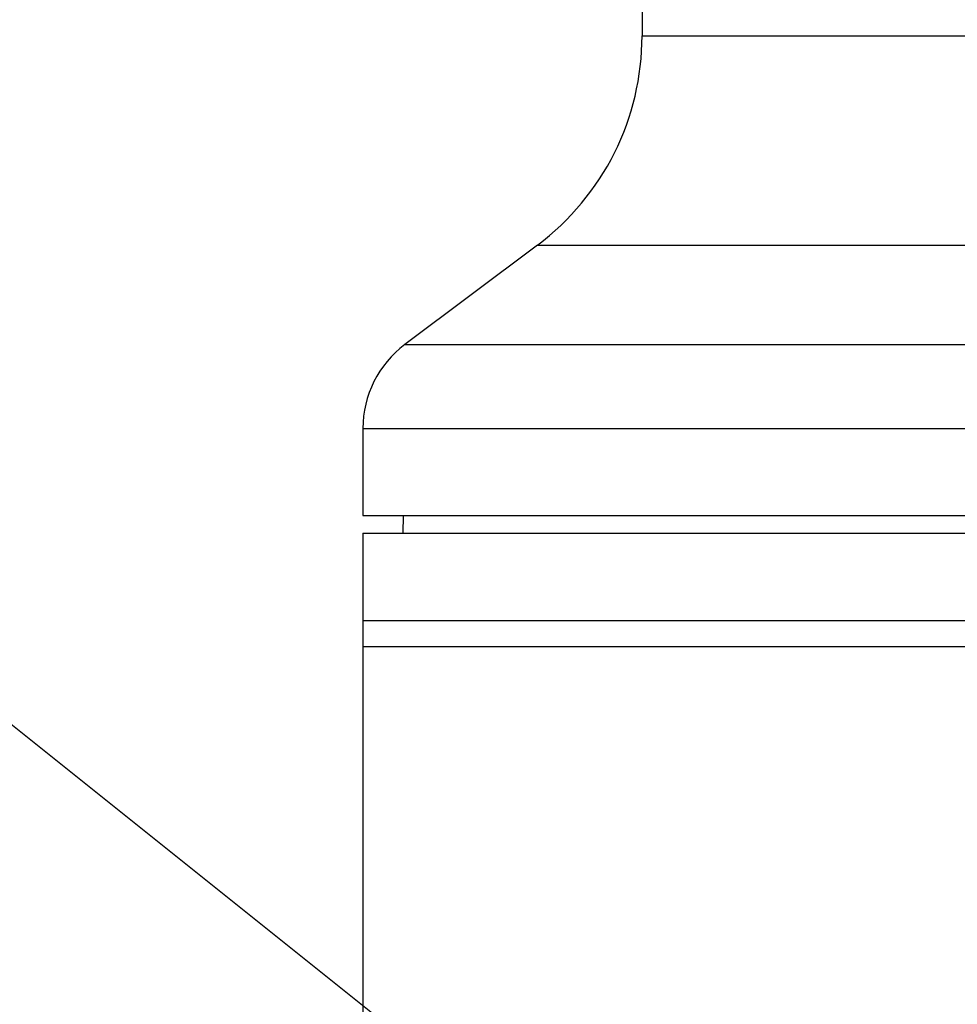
# Model space of a CAD drawing. Header units: millimetres. Extents: x 0 to 4378, y 0 to 2397.
# Tile 414 of 656: x 1385 to 1439, y 716 to 773. Entities that reach past the tile are written whole.
import ezdxf

# ---------------------------------------------------------------- set-up
doc = ezdxf.new("R2010")
doc.units = ezdxf.units.MM
doc.header["$LTSCALE"] = 0.2
doc.styles.add('Rainbow-5.0 Style', font='malgunsl.ttf')
doc.dimstyles.new('Rainbow-5.0 Style', dxfattribs={"dimtxt": 4.5, "dimasz": 2.5, "dimexe": 1, "dimexo": 1, "dimgap": 1, "dimtad": 1, "dimdsep": 46, "dimtxsty": 'Rainbow-5.0 Style', "dimcen": 0, "dimclrd": 251, "dimclre": 251, "dimclrt": 7, "dimazin": 3, "dimtp": 0.1, "dimtm": 0.1, "dimtfac": 0.61, "dimtmove": 0, "dimatfit": 3, "dimfxl": 1, "dimlwd": -1, "dimlwe": -1, "dimarcsym": 1})

# ---------------------------------------------------------------- blocks, each defined once
blk = doc.blocks.new('Blk$A17R2-5W24F')
for p, q in [((-191.4, 633.4), (-191.4, 271.9)), ((-191.4, 271.9), (-105.4, 271.9)), ((-197.4, 259.9), (-205, 254.2)), ((-197.4, 259.9), (-99.4, 259.9)), ((-205, 254.2), (-91.8, 254.2)), ((-207.4, 249.4), (-89.4, 249.4)), ((-207.4, 249.4), (-207.4, 244.4)), ((-207.4, 244.4), (-89.4, 244.4)), ((-205.095, 244.4), (-205.113, 243.4)), ((-207.4, 243.4), (-207.4, 236.9)), ((-207.4, 243.4), (-89.4, 243.4)), ((-207.4, 238.4), (-89.4, 238.4)), ((-207.4, 236.9), (-89.4, 236.9)), ((-207.398, 236.9), (-207.398, 233.9)), ((-207.4, 233.4), (-207.4, 213.634))]:
    blk.add_line(p, q)
for centre, radius, start, end in [((-206.4, 271.9), 15, 306.8699, 0), ((-201.4, 249.4), 6, 126.8699, 180)]:
    blk.add_arc(centre, radius, start, end)
blk.add_open_spline([(-207.398, 233.9), (-207.398, 233.88), (-207.398, 233.86), (-207.398, 233.84), (-207.398, 233.82), (-207.398, 233.8), (-207.398, 233.781), (-207.398, 233.765), (-207.398, 233.75), (-207.398, 233.735), (-207.398, 233.716), (-207.398, 233.697), (-207.398, 233.679), (-207.398, 233.661), (-207.398, 233.644), (-207.399, 233.627), (-207.399, 233.613), (-207.399, 233.6), (-207.399, 233.588), (-207.399, 233.572), (-207.399, 233.557), (-207.399, 233.543), (-207.399, 233.529), (-207.399, 233.516), (-207.399, 233.504), (-207.399, 233.494), (-207.399, 233.485), (-207.399, 233.476), (-207.399, 233.465), (-207.4, 233.455), (-207.4, 233.447), (-207.4, 233.438), (-207.4, 233.431), (-207.4, 233.424), (-207.4, 233.42), (-207.4, 233.416), (-207.4, 233.412), (-207.4, 233.408), (-207.4, 233.405), (-207.4, 233.403), (-207.4, 233.401), (-207.4, 233.4), (-207.4, 233.4), (-207.4, 233.4), (-207.4, 233.4), (-207.4, 233.4)], degree=3, knots=[0, 0, 0, 0, 0.0382898, 0.0382898, 0.0382898, 0.0765913, 0.0765913, 0.0765913, 0.1074676, 0.1074676, 0.1074676, 0.1457588, 0.1457588, 0.1457588, 0.1840617, 0.1840617, 0.1840617, 0.2149351, 0.2149351, 0.2149351, 0.2532271, 0.2532271, 0.2532271, 0.2915308, 0.2915308, 0.2915308, 0.3224051, 0.3224051, 0.3224051, 0.361439, 0.361439, 0.361439, 0.4004712, 0.4004712, 0.4004712, 0.4298767, 0.4298767, 0.4298767, 0.4649383, 0.4649383, 0.4649383, 0.5, 0.5, 0.5, 0.5001155, 0.5001155, 0.5001155, 0.5001155])

msp = doc.modelspace()

# ---------------------------------------------------------------- block references
msp.add_blockref('Blk$A17R2-5W24F', (1612.144, 499.915))

# ---------------------------------------------------------------- leaders
at = {"annotation_type": 0, "has_hookline": 1, "hookline_direction": 1, "text_width": 145.327}
msp.add_leader([(1463.745, 669.115), (1338.752, 768.946), (1326.252, 768.946)], dimstyle='Rainbow-5.0 Style', override={"dimscale": 5, "dimgap": 1, "dimtad": 1}, dxfattribs=at)

doc.saveas('drawing.dxf')
